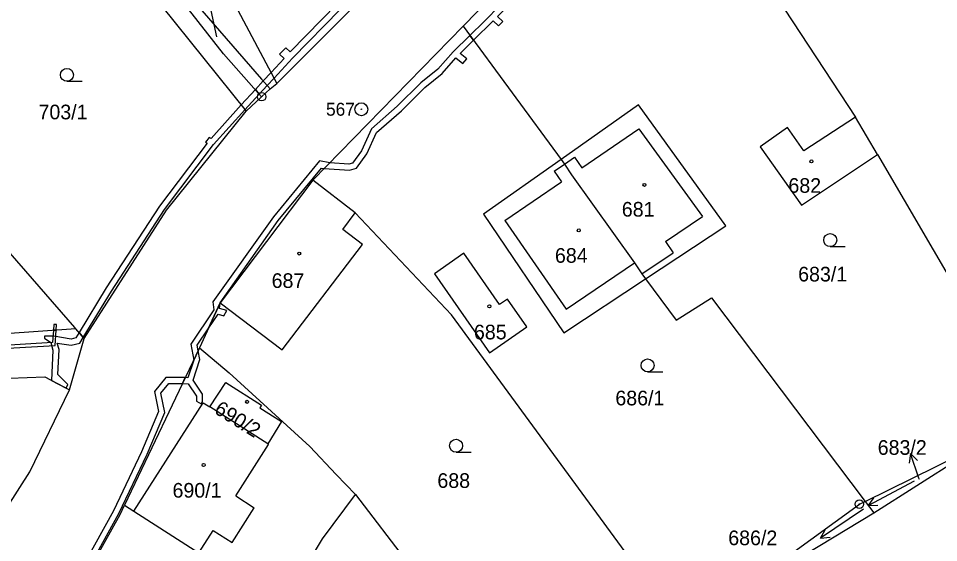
# Model space of a CAD drawing. Extents: x -562167 to -556918, y -1077891 to -1070763.
# Drawn here: x -558450.6 to -558343.8, y -1074045.9 to -1073985 of the extents above; entities that cross this region are included whole.
import ezdxf

# ---------------------------------------------------------------- set-up
doc = ezdxf.new("R2010")
doc.units = 0
for name, color, linetype in [('Hranice parcel', 7, 'Continuous'), ('Parcelní čísla', 7, 'Continuous'), ('Pop  PČ popisy', 7, 'Continuous'), ('Vnitřní kresba', 7, 'Continuous'), ('Věcná břemena k části', 7, 'Continuous'), ('Značky bodu BP', 7, 'Continuous'), ('Značky budov', 7, 'Continuous'), ('Značky kultur', 7, 'Continuous')]:
    doc.layers.add(name, color=color, linetype=linetype)

msp = doc.modelspace()

# ---------------------------------------------------------------- linework, layer by layer
at = {"layer": 'Hranice parcel'}
for p, q in [((-558376.21, -1073962.63), (-558398.97, -1073985.95)), ((-558420.57, -1073992.6), (-558407.2, -1073979.11)), ((-558363.56, -1073981.09), (-558353.44, -1073996.51)), ((-558398.97, -1073985.95), (-558416.42, -1074003.83)), ((-558398.97, -1073985.95), (-558387.6, -1074001.42)), ((-558421.37, -1073993.22), (-558420.57, -1073992.6)), ((-558424.15, -1073995.81), (-558422.34, -1073994.12)), ((-558422.34, -1073994.12), (-558421.37, -1073993.22)), ((-558350.88, -1074000.84), (-558353.44, -1073996.51)), ((-558350.88, -1074000.84), (-558333.33, -1074030.99)), ((-558416.42, -1074003.83), (-558427.17, -1074018.04)), ((-558411.47, -1074007.6), (-558416.42, -1074003.83)), ((-558427.17, -1074018.04), (-558429.55, -1074023.28)), ((-558442.93, -1074022.18), (-558443.91, -1074021.05)), ((-558444.63, -1074028.15), (-558442.93, -1074022.18)), ((-558429.55, -1074023.28), (-558438.26, -1074041.55)), ((-558429.55, -1074023.28), (-558426.09, -1074026.19)), ((-558352.33, -1074041.1), (-558338.76, -1074034.44)), ((-558351.32, -1074042.44), (-558338.76, -1074034.44)), ((-558411.45, -1074040.3), (-558396.07, -1074060.36)), ((-558352.33, -1074041.1), (-558351.32, -1074042.44))]:
    msp.add_line(p, q, dxfattribs=at)
for points in [[(-558422.91, -1073969.11), (-558430.59, -1073973.71), (-558420.57, -1073992.6)], [(-558422.34, -1073994.12), (-558426.75, -1073989.14), (-558440.76, -1073971.23), (-558440.82, -1073970.81)], [(-558440.82, -1073970.81), (-558422.35, -1073992.08), (-558421.37, -1073993.22)], [(-558446.06, -1073981.83), (-558438.87, -1073977.41), (-558424.15, -1073995.81)], [(-558443.91, -1074021.05), (-558444.02, -1074020.91), (-558459.85, -1074002.78), (-558462.45, -1073999.17), (-558464.42, -1073995.87), (-558470.41, -1073981.96)], [(-558443.91, -1074021.05), (-558456.5, -1074021.96), (-558458.61, -1074017.91), (-558462.5, -1074011.03), (-558459.6, -1074009.39), (-558462.87, -1074003.6), (-558462.44, -1074003.35), (-558465.66, -1073997.65), (-558468.99, -1073999.54), (-558471.33, -1073995.4), (-558477.57, -1073986.26)], [(-558377.8, -1074015.26), (-558368.48, -1074009.1), (-558378.61, -1073995.07), (-558387.6, -1074001.42)], [(-558442.93, -1074022.18), (-558433.37, -1074007.3), (-558424.15, -1073995.81)], [(-558353.44, -1073996.51), (-558359.43, -1074000.39), (-558361.33, -1073997.71), (-558364.5, -1073999.95), (-558359.72, -1074006.7), (-558350.88, -1074000.84)], [(-558387.6, -1074001.42), (-558396.58, -1074007.76), (-558387.29, -1074021.53), (-558377.8, -1074015.26)], [(-558387.6, -1074001.42), (-558387.22, -1074001.94), (-558386.37, -1074003.18), (-558379.09, -1074013.4), (-558378.23, -1074014.68), (-558377.8, -1074015.26)], [(-558427.17, -1074018.04), (-558419.95, -1074023.49), (-558410.62, -1074011.27), (-558412.93, -1074009.52), (-558411.47, -1074007.6)], [(-558377.72, -1074050.29), (-558400.31, -1074019.44), (-558411.47, -1074007.6)], [(-558391.59, -1074020.84), (-558393.82, -1074017.62), (-558394.73, -1074018.25), (-558398.87, -1074012.3), (-558402.3, -1074014.69), (-558395.92, -1074023.86), (-558391.59, -1074020.84)], [(-558377.8, -1074015.26), (-558374.25, -1074020.07), (-558370.13, -1074017.46), (-558352.33, -1074041.1)], [(-558463.92, -1074027.27), (-558447.49, -1074026.65), (-558444.63, -1074028.15)], [(-558426.09, -1074026.19), (-558416.74, -1074034.73), (-558413.71, -1074037.97), (-558411.45, -1074040.3)], [(-558463.94, -1074057.63), (-558459.03, -1074052.93), (-558449.24, -1074037.67), (-558444.63, -1074028.15)], [(-558422.35, -1074029.91), (-558422.55, -1074030.22), (-558420.05, -1074031.84), (-558421.64, -1074034.43), (-558428.37, -1074030.12), (-558426.5, -1074027.28), (-558422.35, -1074029.91)], [(-558438.26, -1074041.55), (-558437.18, -1074042.24), (-558429.63, -1074047.08), (-558428.68, -1074049.51), (-558431.92, -1074054.68), (-558424.23, -1074059.74), (-558420.88, -1074054.58), (-558420.78, -1074054.64), (-558419.49, -1074052.47), (-558415.27, -1074045.43), (-558411.45, -1074040.3)], [(-558373.16, -1074056.07), (-558352.99, -1074041.42), (-558352.33, -1074041.1)], [(-558447.01, -1074056.43), (-558444.52, -1074052.95), (-558438.75, -1074042.6), (-558438.26, -1074041.55)], [(-558372.45, -1074056.96), (-558362.39, -1074049.12), (-558351.32, -1074042.44)]]:
    msp.add_lwpolyline(points, dxfattribs=at)
at = {"layer": 'Pop  PČ popisy'}
for p, q in [((-558427.85, -1073985.75), (-558428.47, -1073982.81)), ((-558427.55, -1073987.16), (-558427.85, -1073985.75)), ((-558347.06, -1074035.55), (-558347.2, -1074036.66)), ((-558346.08, -1074038.39), (-558347.06, -1074035.55)), ((-558347.06, -1074035.55), (-558346.26, -1074036.34)), ((-558346.03, -1074038.54), (-558346.08, -1074038.39))]:
    msp.add_line(p, q, dxfattribs=at)
at = {"layer": 'Vnitřní kresba'}
for p, q in [((-558385.19, -1074002.38), (-558378.56, -1073997.86)), ((-558378.56, -1073997.86), (-558371.18, -1074008.03)), ((-558387.22, -1074001.94), (-558386.03, -1074001.14)), ((-558386.03, -1074001.14), (-558385.19, -1074002.38)), ((-558388.41, -1074002.76), (-558387.22, -1074001.94)), ((-558388.41, -1074002.76), (-558387.56, -1074004)), ((-558394.14, -1074008.49), (-558387.56, -1074004)), ((-558394.14, -1074008.49), (-558387.01, -1074018.77)), ((-558375.48, -1074010.94), (-558371.18, -1074008.03)), ((-558375.48, -1074010.94), (-558374.61, -1074012.23)), ((-558378.23, -1074014.68), (-558374.61, -1074012.23)), ((-558387.01, -1074018.77), (-558379.09, -1074013.4)), ((-558437.18, -1074042.24), (-558429.12, -1074029.64)), ((-558429.12, -1074029.64), (-558428.37, -1074030.12)), ((-558425.35, -1074040.47), (-558421.53, -1074034.5)), ((-558421.64, -1074034.43), (-558421.53, -1074034.5)), ((-558425.35, -1074040.47), (-558423.2, -1074041.85)), ((-558425.77, -1074045.87), (-558423.2, -1074041.85)), ((-558429.63, -1074047.08), (-558427.96, -1074044.47)), ((-558427.96, -1074044.47), (-558425.77, -1074045.87))]:
    msp.add_line(p, q, dxfattribs=at)
at = {"layer": 'Věcná břemena k části'}
for points in [[(-558386.92, -1073976.36), (-558390.03, -1073979.03), (-558392.75, -1073981.49), (-558396.52, -1073985.4), (-558398.18, -1073987.02), (-558397.77, -1073987.58), (-558395.46, -1073985.31), (-558394.85, -1073985.9), (-558394.37, -1073985.38), (-558394.97, -1073984.81), (-558392.27, -1073981.99), (-558389.57, -1073979.55), (-558386.44, -1073976.86), (-558381.69, -1073971.71), (-558380.35, -1073969.69), (-558374.98, -1073963.9), (-558375.49, -1073963.33), (-558380.91, -1073969.25), (-558382.25, -1073971.27)], [(-558421.25, -1073991.32), (-558422.16, -1073992.3), (-558423.07, -1073993.29), (-558422.61, -1073993.82), (-558421.7, -1073992.84), (-558420.9, -1073991.98), (-558418.75, -1073989.66), (-558407.7, -1073978.31), (-558408.09, -1073977.69), (-558419.02, -1073988.93), (-558419.52, -1073988.44), (-558420.26, -1073989.18), (-558419.73, -1073989.7)], [(-558403.88, -1073992.53), (-558406.61, -1073995.23), (-558409.61, -1073997.86), (-558410.75, -1074000.39), (-558411.78, -1074001.82), (-558412.21, -1074001.96), (-558414.44, -1074001.8), (-558415.08, -1074002.45), (-558412.13, -1074002.66), (-558411.34, -1074002.42), (-558410.14, -1074000.75), (-558409.03, -1073998.28), (-558406.13, -1073995.75), (-558403.42, -1073993.05), (-558401.4, -1073991.42), (-558399.81, -1073989.62), (-558399, -1073990.27), (-558398.53, -1073989.74), (-558399.32, -1073989.11), (-558397.77, -1073987.58), (-558398.18, -1073987.02), (-558400.1, -1073988.9), (-558401.88, -1073990.92)], [(-558424.73, -1073995.08), (-558428.21, -1073998.96), (-558428.43, -1073998.84), (-558428.86, -1073999.41), (-558428.66, -1073999.51), (-558434.21, -1074006.83), (-558440.38, -1074016.3), (-558443.51, -1074021.51), (-558443.03, -1074022.06), (-558439.78, -1074016.68), (-558433.63, -1074007.23), (-558427.91, -1073999.68), (-558424.29, -1073995.64), (-558422.61, -1073993.82), (-558423.07, -1073993.29)], [(-558415.08, -1074002.45), (-558414.44, -1074001.8), (-558415.62, -1074001.58), (-558420.98, -1074008.07), (-558428, -1074017.93), (-558427.9, -1074018.87), (-558430.57, -1074022.84), (-558430.22, -1074024.69), (-558429.71, -1074023.62), (-558429.83, -1074022.98), (-558428.55, -1074021.08), (-558427.17, -1074018.04), (-558420.42, -1074008.49), (-558415.41, -1074002.43)], [(-558466.62, -1074022.78), (-558472.01, -1074013.53), (-558474.38, -1074008.65), (-558473.29, -1074008), (-558473.44, -1074007.75), (-558474.77, -1074008.54), (-558472.27, -1074013.67), (-558466.84, -1074023), (-558464.87, -1074024.06), (-558446.31, -1074023), (-558446.2, -1074021.22), (-558446.5, -1074021.24), (-558446.59, -1074022.67), (-558464.81, -1074023.76)], [(-558427.22, -1074018.69), (-558427.17, -1074018.04), (-558428.55, -1074021.08), (-558427.4, -1074019.37), (-558426.74, -1074019.57), (-558426.39, -1074018.94)], [(-558446.5, -1074021.24), (-558446.2, -1074021.22), (-558446.16, -1074020.57), (-558446.46, -1074020.55)], [(-558447.54, -1074021.9), (-558447.54, -1074022.15), (-558446.81, -1074022.66), (-558446.55, -1074023.53), (-558446.71, -1074027.06), (-558445.01, -1074027.95), (-558444.83, -1074027.54), (-558445.98, -1074026.38), (-558445.85, -1074023.45), (-558446.06, -1074022.74), (-558444.44, -1074022.96), (-558443.45, -1074022.75), (-558443.03, -1074022.06), (-558443.51, -1074021.51), (-558443.89, -1074022.13), (-558444.46, -1074022.25), (-558446.45, -1074021.92)], [(-558430.92, -1074026.74), (-558431.2, -1074026.73), (-558431.53, -1074027.43), (-558430.85, -1074027.44), (-558429.89, -1074028.88), (-558429.89, -1074029.45), (-558429.35, -1074029.79), (-558429.19, -1074029.53), (-558429.19, -1074028.66), (-558430.28, -1074027.04), (-558429.52, -1074024.63), (-558429.71, -1074023.62), (-558430.22, -1074024.69)]]:
    msp.add_lwpolyline(points, close=True, dxfattribs=at)
msp.add_lwpolyline([(-558442.44, -1074048.88), (-558438.9, -1074042.5), (-558435.63, -1074035.61), (-558433.57, -1074030.76), (-558434.03, -1074028.53), (-558433.12, -1074027.41), (-558431.53, -1074027.43), (-558431.2, -1074026.73), (-558433.44, -1074026.71), (-558434.79, -1074028.35), (-558434.31, -1074030.68), (-558436.27, -1074035.33), (-558439.52, -1074042.18), (-558442.95, -1074048.35)], dxfattribs=at)
at = {"layer": 'Značky bodu BP'}
for centre, radius in [((-558422.34, -1073994.12), 0.5), ((-558422.34, -1073994.12), 0.0303), ((-558410.77, -1073995.58), 0.75), ((-558410.77, -1073995.58), 0.03), ((-558352.99, -1074041.42), 0.5), ((-558352.99, -1074041.42), 0.0303)]:
    msp.add_circle(centre, radius, dxfattribs=at)
at = {"layer": 'Značky budov'}
for centre in [(-558358.55, -1074001.63), (-558377.92, -1074004.36), (-558385.54, -1074009.64), (-558417.98, -1074012.33), (-558395.92, -1074018.45), (-558424.03, -1074029.54), (-558429.07, -1074036.88)]:
    msp.add_circle(centre, 0.175, dxfattribs=at)
at = {"layer": 'Značky kultur'}
for p, q in [((-558444.93, -1073992.34), (-558443.18, -1073992.34)), ((-558356.37, -1074011.52), (-558354.62, -1074011.52)), ((-558377.56, -1074026.06), (-558375.81, -1074026.06)), ((-558399.78, -1074035.39), (-558398.03, -1074035.39)), ((-558346.64, -1074038.75), (-558351.94, -1074041.57)), ((-558351.94, -1074041.57), (-558351.31, -1074040.67)), ((-558352.5, -1074042.01), (-558357.48, -1074045.36)), ((-558351.94, -1074041.57), (-558350.84, -1074041.55)), ((-558357.48, -1074045.36), (-558356.95, -1074044.4)), ((-558357.48, -1074045.36), (-558356.39, -1074045.23))]:
    msp.add_line(p, q, dxfattribs=at)
for centre in [(-558444.93, -1073991.59), (-558356.37, -1074010.77), (-558377.56, -1074025.31), (-558399.78, -1074034.64)]:
    msp.add_circle(centre, 0.75, dxfattribs=at)

# ---------------------------------------------------------------- texts
at = {"layer": 'Parcelní čísla'}
for s, p in [('703/1', (-558448.23, -1073996.75)), ('682', (-558361.22, -1074005.28)), ('681', (-558380.55, -1074008.04)), ('684', (-558388.31, -1074013.4)), ('683/1', (-558360.09, -1074015.57)), ('687', (-558421.18, -1074016.32)), ('685', (-558397.71, -1074022.29)), ('686/1', (-558381.3, -1074029.95)), ('683/2', (-558350.86, -1074035.69)), ('688', (-558401.95, -1074039.53)), ('690/1', (-558432.68, -1074040.66)), ('686/2', (-558368.2, -1074046.18))]:
    msp.add_text(s, height=1.7, dxfattribs=at).set_placement(p)
msp.add_text('690/2', height=1.7, rotation=328, dxfattribs=at).set_placement((-558427.97, -1074030.76))
at = {"layer": 'Značky bodu BP'}
msp.add_text('567', height=1.5, dxfattribs=at).set_placement((-558414.87, -1073996.33))

doc.saveas('drawing.dxf')
